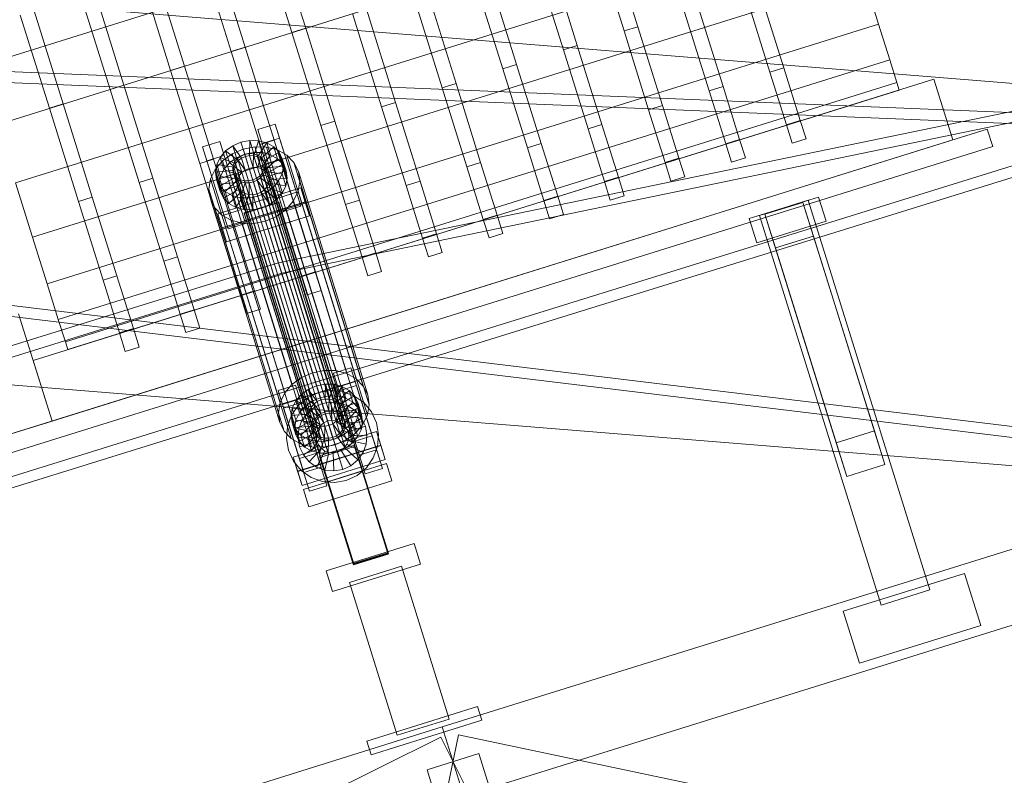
# Model space of a CAD drawing. Header units: millimetres. Extents: x -4738 to 65662, y -68080 to 6847.
# Tile 938 of 1056: x 23688 to 24231, y 3002 to 3418. Entities that reach past the tile are written whole.
import ezdxf

# ---------------------------------------------------------------- set-up
doc = ezdxf.new("R2010")
doc.units = ezdxf.units.MM
doc.layers.add('COTAS_P', color=1, linetype='Continuous', lineweight=0)
doc.layers.add('lateral_C02', color=7, linetype='Continuous', lineweight=0)
doc.dimstyles.new('R19_100', dxfattribs={"dimtxt": 250, "dimasz": 150, "dimexe": 150, "dimexo": 80, "dimgap": 100, "dimtad": 1, "dimtih": 1, "dimtoh": 1, "dimdsep": 46, "dimcen": 0.09, "dimadec": 0, "dimazin": 0, "dimtfac": 1, "dimtdec": 4, "dimtofl": 0, "dimtmove": 0, "dimatfit": 3, "dimfxl": 1, "dimtolj": 1, "dimtzin": 0, "dimarcsym": 0})

# ---------------------------------------------------------------- blocks, each defined once
blk = doc.blocks.new('DIM_R31_4')
at = {"layer": 'COTAS_P'}
for p, q in [((15248.37, 1279.09), (24311.82, 4109.09)), ((24311.82, 4109.09), (24155.23, 4107.34)), ((24311.82, 4109.09), (24182.05, 4021.43)), ((24580.07, 3250), (24311.82, 4109.09)), ((15248.37, 1279.09), (15378.14, 1366.76)), ((15248.37, 1279.09), (15404.97, 1280.85)), ((15516.62, 420), (15248.37, 1279.09))]:
    blk.add_line(p, q, dxfattribs=at)
blk.add_text('9495 P', height=250, rotation=17.3406, dxfattribs=at).set_placement((19750.29, 2789.55))

msp = doc.modelspace()

# ---------------------------------------------------------------- linework, layer by layer
at = {"layer": 'lateral_C02'}
for p, q in [((23665.993, 3392.691), (24124.177, 3535.755)), ((24134.206, 3503.638), (23676.022, 3360.573)), ((23686.05, 3328.456), (24144.234, 3471.521)), ((23838.295, 3411.242), (23822.281, 3462.529)), ((23845.932, 3413.627), (23829.918, 3464.913)), ((24021.355, 3412.114), (24005.342, 3463.401)), ((24012.978, 3465.786), (24028.992, 3414.499)), ((23804.886, 3400.81), (23788.872, 3452.097)), ((23812.522, 3403.195), (23796.509, 3454.481)), ((23987.946, 3401.683), (23971.932, 3452.969)), ((23979.569, 3455.354), (23995.583, 3404.067)), ((23695.395, 3298.528), (24153.579, 3441.592)), ((23771.477, 3390.378), (23755.463, 3441.665)), ((23779.113, 3392.763), (23763.099, 3444.05)), ((23954.537, 3391.251), (23938.523, 3442.538)), ((23946.159, 3444.922), (23962.173, 3393.635)), ((24153.579, 3441.592), (24161.604, 3415.892)), ((23589.024, 3435.427), (24588.525, 3354.659)), ((24095.81, 3435.362), (24109.386, 3391.884)), ((23738.068, 3379.947), (23722.054, 3431.233)), ((23745.704, 3382.331), (23729.69, 3433.618)), ((23921.128, 3380.819), (23905.114, 3432.106)), ((23912.75, 3434.49), (23928.764, 3383.203)), ((24088.174, 3432.978), (24101.75, 3389.499)), ((24524.933, 3427.641), (23830.921, 3284.307)), ((23851.323, 3218.571), (24524.933, 3427.641)), ((23879.341, 3424.058), (23895.355, 3372.772)), ((24062.401, 3424.931), (24075.977, 3381.452)), ((23704.658, 3369.515), (23688.644, 3420.802)), ((23712.295, 3371.899), (23696.281, 3423.186)), ((23832.7, 3278.577), (24526.711, 3421.91)), ((24526.711, 3421.91), (23853.102, 3212.841)), ((23887.718, 3370.387), (23871.705, 3421.674)), ((24054.765, 3422.546), (24068.341, 3379.067)), ((23703.42, 3272.827), (24161.604, 3415.892)), ((23845.932, 3413.627), (23838.295, 3411.242)), ((23845.932, 3413.627), (23861.946, 3362.34)), ((24021.355, 3412.114), (24028.992, 3414.499)), ((24028.992, 3414.499), (24042.568, 3371.02)), ((24161.604, 3415.892), (24167.761, 3396.172)), ((23854.309, 3359.955), (23838.295, 3411.242)), ((24021.355, 3412.114), (24034.931, 3368.636)), ((23812.522, 3403.195), (23804.886, 3400.81)), ((23812.522, 3403.195), (23828.536, 3351.908)), ((23987.946, 3401.683), (23995.583, 3404.067)), ((23995.583, 3404.067), (24009.159, 3360.588)), ((23820.9, 3349.524), (23804.886, 3400.81)), ((23987.946, 3401.683), (24001.522, 3358.204)), ((23583.132, 3393.716), (24584.262, 3352.915)), ((23709.577, 3253.107), (24167.761, 3396.172)), ((23779.113, 3392.763), (23771.477, 3390.378)), ((23779.113, 3392.763), (23795.127, 3341.476)), ((23954.537, 3391.251), (23962.173, 3393.635)), ((23962.173, 3393.635), (23975.749, 3350.156)), ((24101.75, 3389.499), (24109.386, 3391.884)), ((24109.386, 3391.884), (24118.457, 3362.832)), ((24167.761, 3396.172), (24171.632, 3383.775)), ((23582.888, 3387.721), (24584.017, 3346.92)), ((23787.491, 3339.092), (23771.477, 3390.378)), ((23954.537, 3391.251), (23968.113, 3347.772)), ((24101.75, 3389.499), (24110.821, 3360.448)), ((23695.678, 3230.521), (24192.043, 3385.508)), ((23713.448, 3240.71), (24171.632, 3383.775)), ((23745.704, 3382.331), (23738.068, 3379.947)), ((23745.704, 3382.331), (23761.718, 3331.044)), ((23921.128, 3380.819), (23928.764, 3383.203)), ((23921.128, 3380.819), (23934.704, 3337.34)), ((23928.764, 3383.203), (23942.34, 3339.725)), ((24068.341, 3379.067), (24075.977, 3381.452)), ((24075.977, 3381.452), (24085.048, 3352.4)), ((24171.632, 3383.775), (24172.952, 3379.547)), ((24202.475, 3352.098), (24192.043, 3385.508)), ((23714.769, 3236.482), (24172.952, 3379.547)), ((23754.082, 3328.66), (23738.068, 3379.947)), ((24068.341, 3379.067), (24077.412, 3350.016)), ((23712.295, 3371.899), (23704.658, 3369.515)), ((23712.295, 3371.899), (23728.309, 3320.613)), ((23887.718, 3370.387), (23895.355, 3372.772)), ((23887.718, 3370.387), (23901.294, 3326.908)), ((23895.355, 3372.772), (23908.931, 3329.293)), ((24034.931, 3368.636), (24042.568, 3371.02)), ((24042.568, 3371.02), (24051.639, 3341.968)), ((23720.672, 3318.228), (23704.658, 3369.515)), ((24034.931, 3368.636), (24044.003, 3339.584)), ((23819.594, 3357.751), (23829.139, 3360.731)), ((23829.139, 3360.731), (23831.519, 3353.062)), ((23840.89, 3323.209), (23829.139, 3360.731)), ((23854.309, 3359.955), (23861.946, 3362.34)), ((23854.309, 3359.955), (23867.885, 3316.477)), ((23861.946, 3362.34), (23875.522, 3318.861)), ((24001.522, 3358.204), (24009.159, 3360.588)), ((24009.159, 3360.588), (24018.23, 3331.537)), ((24110.821, 3360.448), (24118.457, 3362.832)), ((24110.821, 3360.448), (24114.006, 3350.246)), ((24118.457, 3362.832), (24121.643, 3352.63)), ((23496.108, 3131.54), (24221.566, 3358.059)), ((23821.974, 3350.082), (23819.594, 3357.751)), ((23819.594, 3357.751), (23831.344, 3320.228)), ((24001.522, 3358.204), (24010.593, 3329.152)), ((24224.547, 3348.514), (24221.566, 3358.059)), ((23499.089, 3121.995), (24224.547, 3348.514)), ((23706.109, 3197.112), (24202.475, 3352.098)), ((23789.048, 3348.213), (23798.594, 3351.194)), ((23791.428, 3340.544), (23789.048, 3348.213)), ((23789.048, 3348.213), (23800.799, 3310.691)), ((23798.594, 3351.194), (23800.974, 3343.525)), ((23810.344, 3313.671), (23798.594, 3351.194)), ((23801.798, 3345.976), (23805.707, 3348.826)), ((23805.707, 3348.826), (23810.243, 3350.798)), ((23810.542, 3342.046), (23805.707, 3348.826)), ((23805.707, 3348.826), (23807.747, 3342.252)), ((23810.243, 3350.798), (23815.095, 3351.757)), ((23812.691, 3342.98), (23810.243, 3350.798)), ((23810.243, 3350.798), (23812.283, 3344.224)), ((23811.396, 3347.036), (23817.883, 3348.319)), ((23814.989, 3343.435), (23815.095, 3351.757)), ((23815.095, 3351.757), (23819.934, 3351.639)), ((23815.095, 3351.757), (23817.136, 3345.184)), ((23817.281, 3343.379), (23819.934, 3351.639)), ((23817.883, 3348.319), (23824.352, 3348.161)), ((23817.883, 3348.319), (23856.138, 3225.064)), ((23819.411, 3342.817), (23824.43, 3350.452)), ((23819.934, 3351.639), (23824.43, 3350.452)), ((23819.934, 3351.639), (23821.974, 3345.066)), ((23820.9, 3349.524), (23828.536, 3351.908)), ((23820.9, 3349.524), (23834.476, 3306.045)), ((23821.232, 3341.786), (23828.275, 3348.276)), ((23831.519, 3353.062), (23821.974, 3350.082)), ((23833.724, 3312.559), (23821.974, 3350.082)), ((23824.352, 3348.161), (23830.362, 3346.573)), ((23824.352, 3348.161), (23862.607, 3224.906)), ((23824.43, 3350.452), (23828.275, 3348.276)), ((23824.43, 3350.452), (23826.47, 3343.878)), ((23828.275, 3348.276), (23831.209, 3345.259)), ((23828.275, 3348.276), (23830.315, 3341.702)), ((23828.536, 3351.908), (23842.112, 3308.429)), ((23831.519, 3353.062), (23843.27, 3315.54)), ((23968.113, 3347.772), (23975.749, 3350.156)), ((23975.749, 3350.156), (23984.82, 3321.105)), ((24077.412, 3350.016), (24085.048, 3352.4)), ((24077.412, 3350.016), (24080.597, 3339.814)), ((24085.048, 3352.4), (24088.234, 3342.199)), ((24114.006, 3350.246), (24121.643, 3352.63)), ((23800.974, 3343.525), (23791.428, 3340.544)), ((23798.781, 3342.443), (23801.798, 3345.976)), ((23800.107, 3340.59), (23805.333, 3344.4)), ((23800.974, 3343.525), (23812.724, 3306.002)), ((23808.691, 3340.697), (23801.798, 3345.976)), ((23801.798, 3345.976), (23803.838, 3339.403)), ((23805.333, 3344.4), (23811.396, 3347.036)), ((23805.333, 3344.4), (23843.588, 3221.145)), ((23812.283, 3344.224), (23807.747, 3342.252)), ((23808.35, 3341.792), (23810.202, 3343.142)), ((23810.202, 3343.142), (23812.351, 3344.076)), ((23810.202, 3343.142), (23854.578, 3200.167)), ((23812.691, 3342.98), (23810.542, 3342.046)), ((23811.396, 3347.036), (23849.651, 3223.781)), ((23817.136, 3345.184), (23812.283, 3344.224)), ((23812.283, 3344.224), (23814.731, 3336.407)), ((23812.351, 3344.076), (23814.649, 3344.531)), ((23812.351, 3344.076), (23856.726, 3201.101)), ((23814.989, 3343.435), (23812.691, 3342.98)), ((23814.731, 3336.407), (23812.691, 3342.98)), ((23814.649, 3344.531), (23816.941, 3344.475)), ((23814.649, 3344.531), (23859.025, 3201.555)), ((23817.281, 3343.379), (23814.989, 3343.435)), ((23817.03, 3336.861), (23814.989, 3343.435)), ((23816.941, 3344.475), (23819.071, 3343.912)), ((23816.941, 3344.475), (23861.317, 3201.499)), ((23817.136, 3345.184), (23817.03, 3336.861)), ((23821.974, 3345.066), (23817.136, 3345.184)), ((23819.411, 3342.817), (23817.281, 3343.379)), ((23819.322, 3336.805), (23817.281, 3343.379)), ((23819.071, 3343.912), (23820.892, 3342.881)), ((23819.071, 3343.912), (23863.446, 3200.937)), ((23821.974, 3345.066), (23819.322, 3336.805)), ((23821.232, 3341.786), (23819.411, 3342.817)), ((23821.451, 3336.243), (23819.411, 3342.817)), ((23820.892, 3342.881), (23822.282, 3341.453)), ((23820.892, 3342.881), (23865.268, 3199.906)), ((23826.47, 3343.878), (23821.451, 3336.243)), ((23826.47, 3343.878), (23821.974, 3345.066)), ((23822.622, 3340.357), (23831.209, 3345.259)), ((23830.315, 3341.702), (23826.47, 3343.878)), ((23830.362, 3346.573), (23835.503, 3343.664)), ((23830.362, 3346.573), (23868.617, 3223.319)), ((23831.209, 3345.259), (23833.03, 3341.608)), ((23831.209, 3345.259), (23833.249, 3338.686)), ((23835.503, 3343.664), (23839.424, 3339.632)), ((23835.503, 3343.664), (23873.757, 3220.41)), ((23968.113, 3347.772), (23977.184, 3318.72)), ((23787.491, 3339.092), (23795.127, 3341.476)), ((23787.491, 3339.092), (23801.067, 3295.613)), ((23803.179, 3303.022), (23791.428, 3340.544)), ((23795.127, 3341.476), (23808.703, 3297.997)), ((23796.073, 3335.867), (23800.107, 3340.59)), ((23796.172, 3334.319), (23796.862, 3338.467)), ((23796.862, 3338.467), (23798.781, 3342.443)), ((23806.352, 3337.14), (23796.862, 3338.467)), ((23796.862, 3338.467), (23798.902, 3331.893)), ((23807.261, 3339.023), (23798.781, 3342.443)), ((23798.781, 3342.443), (23800.821, 3335.869)), ((23800.107, 3340.59), (23838.361, 3217.336)), ((23803.838, 3339.403), (23800.821, 3335.869)), ((23807.747, 3342.252), (23803.838, 3339.403)), ((23803.838, 3339.403), (23810.731, 3334.123)), ((23805.686, 3336.27), (23806.012, 3338.235)), ((23806.012, 3338.235), (23806.921, 3340.119)), ((23806.012, 3338.235), (23850.388, 3195.26)), ((23807.261, 3339.023), (23806.352, 3337.14)), ((23806.921, 3340.119), (23808.35, 3341.792)), ((23806.921, 3340.119), (23851.297, 3197.143)), ((23808.691, 3340.697), (23807.261, 3339.023)), ((23809.302, 3332.449), (23807.261, 3339.023)), ((23807.747, 3342.252), (23812.583, 3335.473)), ((23808.35, 3341.792), (23852.726, 3198.817)), ((23810.542, 3342.046), (23808.691, 3340.697)), ((23810.731, 3334.123), (23808.691, 3340.697)), ((23812.583, 3335.473), (23810.542, 3342.046)), ((23822.622, 3340.357), (23821.232, 3341.786)), ((23823.273, 3335.212), (23821.232, 3341.786)), ((23822.282, 3341.453), (23823.145, 3339.723)), ((23822.282, 3341.453), (23866.657, 3198.477)), ((23823.485, 3338.627), (23822.622, 3340.357)), ((23824.662, 3333.783), (23822.622, 3340.357)), ((23823.422, 3337.811), (23823.096, 3335.846)), ((23823.145, 3339.723), (23823.422, 3337.811)), ((23867.52, 3196.748), (23823.145, 3339.723)), ((23830.315, 3341.702), (23823.273, 3335.212)), ((23823.422, 3337.811), (23867.798, 3194.835)), ((23833.03, 3341.608), (23823.485, 3338.627)), ((23823.485, 3338.627), (23825.525, 3332.054)), ((23823.763, 3336.715), (23823.485, 3338.627)), ((23823.763, 3336.715), (23833.616, 3337.571)), ((23833.249, 3338.686), (23824.662, 3333.783)), ((23833.249, 3338.686), (23830.315, 3341.702)), ((23833.616, 3337.571), (23832.926, 3333.423)), ((23835.071, 3335.034), (23833.03, 3341.608)), ((23833.03, 3341.608), (23833.616, 3337.571)), ((23835.071, 3335.034), (23833.249, 3338.686)), ((23833.616, 3337.571), (23835.657, 3330.997)), ((23839.424, 3339.632), (23841.86, 3334.751)), ((23839.424, 3339.632), (23877.679, 3216.377)), ((23934.704, 3337.34), (23942.34, 3339.725)), ((23934.704, 3337.34), (23943.775, 3308.288)), ((23942.34, 3339.725), (23951.411, 3310.673)), ((24044.003, 3339.584), (24051.639, 3341.968)), ((24044.003, 3339.584), (24047.188, 3329.382)), ((24051.639, 3341.968), (24054.824, 3331.767)), ((24080.597, 3339.814), (24088.234, 3342.199)), ((23793.508, 3330.552), (23796.073, 3335.867)), ((23796.073, 3335.867), (23834.328, 3212.613)), ((23806.026, 3335.175), (23796.172, 3334.319)), ((23796.172, 3334.319), (23798.212, 3327.746)), ((23796.758, 3330.282), (23796.172, 3334.319)), ((23806.303, 3333.262), (23796.758, 3330.282)), ((23798.902, 3331.893), (23798.212, 3327.746)), ((23800.821, 3335.869), (23798.902, 3331.893)), ((23798.902, 3331.893), (23808.393, 3330.566)), ((23800.821, 3335.869), (23809.302, 3332.449)), ((23805.963, 3334.358), (23805.686, 3336.27)), ((23805.686, 3336.27), (23850.061, 3193.295)), ((23806.826, 3332.629), (23805.963, 3334.358)), ((23805.963, 3334.358), (23850.339, 3191.383)), ((23806.352, 3337.14), (23806.026, 3335.175)), ((23808.066, 3328.601), (23806.026, 3335.175)), ((23806.026, 3335.175), (23806.303, 3333.262)), ((23808.343, 3326.689), (23806.303, 3333.262)), ((23806.303, 3333.262), (23807.166, 3331.533)), ((23808.393, 3330.566), (23806.352, 3337.14)), ((23808.216, 3331.2), (23806.826, 3332.629)), ((23806.826, 3332.629), (23851.202, 3189.653)), ((23808.393, 3330.566), (23809.302, 3332.449)), ((23809.302, 3332.449), (23810.731, 3334.123)), ((23810.731, 3334.123), (23812.583, 3335.473)), ((23812.583, 3335.473), (23814.731, 3336.407)), ((23814.731, 3336.407), (23817.03, 3336.861)), ((23817.03, 3336.861), (23819.322, 3336.805)), ((23820.758, 3332.289), (23818.906, 3330.939)), ((23819.322, 3336.805), (23821.451, 3336.243)), ((23822.187, 3333.963), (23820.758, 3332.289)), ((23820.758, 3332.289), (23865.133, 3189.314)), ((23821.098, 3331.193), (23822.527, 3332.867)), ((23821.451, 3336.243), (23823.273, 3335.212)), ((23823.096, 3335.846), (23822.187, 3333.963)), ((23822.187, 3333.963), (23866.562, 3190.987)), ((23822.527, 3332.867), (23823.436, 3334.75)), ((23822.527, 3332.867), (23831.007, 3329.447)), ((23824.567, 3326.293), (23822.527, 3332.867)), ((23823.096, 3335.846), (23867.471, 3192.871)), ((23823.273, 3335.212), (23824.662, 3333.783)), ((23823.436, 3334.75), (23823.763, 3336.715)), ((23823.436, 3334.75), (23832.926, 3333.423)), ((23825.476, 3328.177), (23823.436, 3334.75)), ((23825.803, 3330.142), (23823.763, 3336.715)), ((23824.662, 3333.783), (23825.525, 3332.054)), ((23825.525, 3332.054), (23835.071, 3335.034)), ((23825.525, 3332.054), (23825.803, 3330.142)), ((23832.926, 3333.423), (23831.007, 3329.447)), ((23832.926, 3333.423), (23834.967, 3326.849)), ((23835.657, 3330.997), (23835.071, 3335.034)), ((23841.86, 3334.751), (23842.643, 3329.354)), ((23880.115, 3211.496), (23841.86, 3334.751)), ((23686.05, 3328.456), (23695.395, 3298.528)), ((23754.082, 3328.66), (23761.718, 3331.044)), ((23754.082, 3328.66), (23767.657, 3285.181)), ((23761.718, 3331.044), (23775.294, 3287.566)), ((23792.586, 3325.007), (23793.508, 3330.552)), ((23793.508, 3330.552), (23831.763, 3207.297)), ((23796.758, 3330.282), (23798.798, 3323.708)), ((23798.579, 3326.631), (23796.758, 3330.282)), ((23798.212, 3327.746), (23808.066, 3328.601)), ((23798.212, 3327.746), (23798.798, 3323.708)), ((23807.166, 3331.533), (23798.579, 3326.631)), ((23798.579, 3326.631), (23800.62, 3320.057)), ((23801.513, 3323.614), (23798.579, 3326.631)), ((23798.798, 3323.708), (23808.343, 3326.689)), ((23808.556, 3330.104), (23801.513, 3323.614)), ((23810.377, 3329.073), (23805.359, 3321.438)), ((23809.206, 3324.959), (23807.166, 3331.533)), ((23807.166, 3331.533), (23808.556, 3330.104)), ((23808.066, 3328.601), (23808.393, 3330.566)), ((23808.343, 3326.689), (23808.066, 3328.601)), ((23810.037, 3330.169), (23808.216, 3331.2)), ((23808.216, 3331.2), (23852.591, 3188.224)), ((23809.206, 3324.959), (23808.343, 3326.689)), ((23810.596, 3323.531), (23808.556, 3330.104)), ((23808.556, 3330.104), (23810.377, 3329.073)), ((23812.507, 3328.511), (23809.854, 3320.251)), ((23812.167, 3329.606), (23810.037, 3330.169)), ((23810.037, 3330.169), (23854.413, 3187.194)), ((23812.418, 3322.5), (23810.377, 3329.073)), ((23810.377, 3329.073), (23812.507, 3328.511)), ((23814.459, 3329.551), (23812.167, 3329.606)), ((23812.167, 3329.606), (23856.542, 3186.631)), ((23814.547, 3321.937), (23812.507, 3328.511)), ((23812.507, 3328.511), (23814.799, 3328.455)), ((23816.757, 3330.005), (23814.459, 3329.551)), ((23814.459, 3329.551), (23858.834, 3186.575)), ((23814.799, 3328.455), (23814.693, 3320.133)), ((23814.799, 3328.455), (23817.097, 3328.909)), ((23816.839, 3321.881), (23814.799, 3328.455)), ((23818.906, 3330.939), (23816.757, 3330.005)), ((23816.757, 3330.005), (23861.133, 3187.03)), ((23817.097, 3328.909), (23819.246, 3329.843)), ((23817.097, 3328.909), (23819.545, 3321.092)), ((23819.138, 3322.336), (23817.097, 3328.909)), ((23818.906, 3330.939), (23863.281, 3187.964)), ((23819.246, 3329.843), (23821.098, 3331.193)), ((23819.246, 3329.843), (23824.081, 3323.064)), ((23821.286, 3323.27), (23819.246, 3329.843)), ((23821.098, 3331.193), (23827.99, 3325.914)), ((23823.138, 3324.62), (23821.098, 3331.193)), ((23825.476, 3328.177), (23824.567, 3326.293)), ((23825.803, 3330.142), (23825.476, 3328.177)), ((23834.967, 3326.849), (23825.476, 3328.177)), ((23835.657, 3330.997), (23825.803, 3330.142)), ((23831.007, 3329.447), (23827.99, 3325.914)), ((23831.007, 3329.447), (23833.048, 3322.873)), ((23833.048, 3322.873), (23834.967, 3326.849)), ((23834.967, 3326.849), (23835.657, 3330.997)), ((23842.643, 3329.354), (23841.721, 3323.809)), ((23842.643, 3329.354), (23880.898, 3206.099)), ((23901.294, 3326.908), (23908.931, 3329.293)), ((23901.294, 3326.908), (23910.366, 3297.857)), ((23908.931, 3329.293), (23918.002, 3300.241)), ((24010.593, 3329.152), (24018.23, 3331.537)), ((24010.593, 3329.152), (24013.779, 3318.951)), ((24018.23, 3331.537), (24021.415, 3321.335)), ((24047.188, 3329.382), (24054.824, 3331.767)), ((23793.369, 3319.61), (23792.586, 3325.007)), ((23792.586, 3325.007), (23830.84, 3201.752)), ((23797.445, 3311.36), (23843.264, 3325.666)), ((23798.798, 3323.708), (23800.62, 3320.057)), ((23800.62, 3320.057), (23809.206, 3324.959)), ((23801.513, 3323.614), (23803.553, 3317.041)), ((23805.359, 3321.438), (23801.513, 3323.614)), ((23803.553, 3317.041), (23810.596, 3323.531)), ((23805.359, 3321.438), (23807.399, 3314.865)), ((23809.854, 3320.251), (23805.359, 3321.438)), ((23807.399, 3314.865), (23812.418, 3322.5)), ((23810.596, 3323.531), (23809.206, 3324.959)), ((23812.418, 3322.5), (23810.596, 3323.531)), ((23811.894, 3313.677), (23814.547, 3321.937)), ((23814.547, 3321.937), (23812.418, 3322.5)), ((23816.839, 3321.881), (23814.547, 3321.937)), ((23819.545, 3321.092), (23814.693, 3320.133)), ((23816.733, 3313.559), (23816.839, 3321.881)), ((23819.138, 3322.336), (23816.839, 3321.881)), ((23821.286, 3323.27), (23819.138, 3322.336)), ((23821.586, 3314.519), (23819.138, 3322.336)), ((23824.081, 3323.064), (23819.545, 3321.092)), ((23819.545, 3321.092), (23821.586, 3314.519)), ((23823.138, 3324.62), (23821.286, 3323.27)), ((23826.121, 3316.491), (23821.286, 3323.27)), ((23824.567, 3326.293), (23823.138, 3324.62)), ((23830.031, 3319.34), (23823.138, 3324.62)), ((23827.99, 3325.914), (23824.081, 3323.064)), ((23824.081, 3323.064), (23826.121, 3316.491)), ((23833.048, 3322.873), (23824.567, 3326.293)), ((23827.99, 3325.914), (23830.031, 3319.34)), ((23830.031, 3319.34), (23833.048, 3322.873)), ((23840.89, 3323.209), (23831.344, 3320.228)), ((23841.721, 3323.809), (23839.155, 3318.493)), ((23843.27, 3315.54), (23840.89, 3323.209)), ((23841.721, 3323.809), (23879.975, 3200.554)), ((23843.264, 3325.666), (23845.644, 3317.997)), ((23845.712, 3317.849), (23843.264, 3325.666)), ((23977.184, 3318.72), (23984.82, 3321.105)), ((23984.82, 3321.105), (23988.006, 3310.903)), ((24013.779, 3318.951), (24021.415, 3321.335)), ((23720.672, 3318.228), (23728.309, 3320.613)), ((23720.672, 3318.228), (23734.248, 3274.749)), ((23728.309, 3320.613), (23741.885, 3277.134)), ((23795.804, 3314.729), (23793.369, 3319.61)), ((23793.369, 3319.61), (23831.624, 3196.355)), ((23845.644, 3317.997), (23799.826, 3303.691)), ((23845.712, 3317.849), (23799.893, 3303.543)), ((23800.62, 3320.057), (23803.553, 3317.041)), ((23803.553, 3317.041), (23807.399, 3314.865)), ((23809.854, 3320.251), (23811.894, 3313.677)), ((23814.693, 3320.133), (23809.854, 3320.251)), ((23811.961, 3311.82), (23831.052, 3317.781)), ((23831.128, 3317.538), (23812.037, 3311.576)), ((23814.693, 3320.133), (23816.733, 3313.559)), ((23821.586, 3314.519), (23826.121, 3316.491)), ((23826.121, 3316.491), (23830.031, 3319.34)), ((23831.052, 3317.781), (23831.128, 3317.538)), ((23891.445, 3124.376), (23831.052, 3317.781)), ((23831.128, 3317.538), (23891.521, 3124.133)), ((23831.344, 3320.228), (23833.724, 3312.559)), ((23833.724, 3312.559), (23843.27, 3315.54)), ((23839.155, 3318.493), (23835.122, 3313.77)), ((23839.155, 3318.493), (23877.41, 3195.239)), ((23845.644, 3317.997), (23848.092, 3310.18)), ((23848.092, 3310.18), (23845.712, 3317.849)), ((23867.885, 3316.477), (23875.522, 3318.861)), ((23867.885, 3316.477), (23876.956, 3287.425)), ((23875.522, 3318.861), (23884.593, 3289.809)), ((23977.184, 3318.72), (23980.369, 3308.519)), ((24090.314, 3308.696), (24128.496, 3320.618)), ((24096.041, 3310.484), (24122.768, 3318.83)), ((24098.986, 3311.118), (24119.986, 3317.675)), ((24119.986, 3317.675), (24125.784, 3299.105)), ((24159.329, 3191.675), (24119.986, 3317.675)), ((24189.83, 3104.056), (24122.768, 3318.83)), ((24132.668, 3307.254), (24128.496, 3320.618)), ((23799.726, 3310.696), (23795.804, 3314.729)), ((23795.804, 3314.729), (23834.059, 3191.474)), ((23799.826, 3303.691), (23797.445, 3311.36)), ((23797.445, 3311.36), (23799.893, 3303.543)), ((23804.867, 3307.787), (23799.726, 3310.696)), ((23799.726, 3310.696), (23837.981, 3187.442)), ((23810.344, 3313.671), (23800.799, 3310.691)), ((23800.799, 3310.691), (23803.179, 3303.022)), ((23802.274, 3295.874), (23848.092, 3310.18)), ((23807.399, 3314.865), (23811.894, 3313.677)), ((23812.724, 3306.002), (23810.344, 3313.671)), ((23811.894, 3313.677), (23816.733, 3313.559)), ((23812.037, 3311.576), (23811.961, 3311.82)), ((23872.354, 3118.415), (23811.961, 3311.82)), ((23872.43, 3118.171), (23812.037, 3311.576)), ((23816.733, 3313.559), (23821.586, 3314.519)), ((23835.122, 3313.77), (23829.896, 3309.961)), ((23835.122, 3313.77), (23873.377, 3190.515)), ((23943.775, 3308.288), (23951.411, 3310.673)), ((23951.411, 3310.673), (23954.597, 3300.471)), ((23980.369, 3308.519), (23988.006, 3310.903)), ((24096.041, 3310.484), (24163.103, 3095.71)), ((24104.784, 3292.548), (24098.986, 3311.118)), ((24098.986, 3311.118), (24138.329, 3185.117)), ((23803.179, 3303.022), (23812.724, 3306.002)), ((23810.877, 3306.199), (23804.867, 3307.787)), ((23804.867, 3307.787), (23843.122, 3184.532)), ((23817.345, 3306.042), (23810.877, 3306.199)), ((23810.877, 3306.199), (23849.131, 3182.945)), ((23823.832, 3307.325), (23817.345, 3306.042)), ((23817.345, 3306.042), (23855.6, 3182.787)), ((23829.896, 3309.961), (23823.832, 3307.325)), ((23823.832, 3307.325), (23862.087, 3184.07)), ((23829.896, 3309.961), (23868.15, 3186.706)), ((23834.476, 3306.045), (23842.112, 3308.429)), ((23834.476, 3306.045), (23843.547, 3276.993)), ((23842.112, 3308.429), (23851.184, 3279.377)), ((23943.775, 3308.288), (23946.96, 3298.087)), ((24090.314, 3308.696), (24094.486, 3295.332)), ((24094.486, 3295.332), (24132.668, 3307.254)), ((23802.274, 3295.874), (23799.826, 3303.691)), ((23799.893, 3303.543), (23802.274, 3295.874)), ((23910.366, 3297.857), (23918.002, 3300.241)), ((23918.002, 3300.241), (23921.187, 3290.04)), ((23946.96, 3298.087), (23954.597, 3300.471)), ((23695.395, 3298.528), (23703.42, 3272.827)), ((23801.067, 3295.613), (23808.703, 3297.997)), ((23801.067, 3295.613), (23810.138, 3266.561)), ((23808.703, 3297.997), (23817.774, 3268.946)), ((23910.366, 3297.857), (23913.551, 3287.655)), ((24125.784, 3299.105), (24104.784, 3292.548)), ((24165.127, 3173.104), (24125.784, 3299.105)), ((23876.956, 3287.425), (23884.593, 3289.809)), ((23884.593, 3289.809), (23887.778, 3279.608)), ((23913.551, 3287.655), (23921.187, 3290.04)), ((24144.127, 3166.547), (24104.784, 3292.548)), ((23830.921, 3284.307), (23401.145, 3150.917)), ((23767.657, 3285.181), (23775.294, 3287.566)), ((23767.657, 3285.181), (23776.729, 3256.129)), ((23775.294, 3287.566), (23784.365, 3258.514)), ((23851.323, 3218.571), (23830.921, 3284.307)), ((23830.921, 3284.307), (23832.7, 3278.577)), ((23876.956, 3287.425), (23880.142, 3277.223)), ((23402.923, 3145.186), (23832.7, 3278.577)), ((23832.7, 3278.577), (23853.102, 3212.841)), ((23843.547, 3276.993), (23851.184, 3279.377)), ((23851.184, 3279.377), (23854.369, 3269.176)), ((23880.142, 3277.223), (23887.778, 3279.608)), ((23573.713, 3274.182), (24568.404, 3153.704)), ((23703.42, 3272.827), (23709.577, 3253.107)), ((23734.248, 3274.749), (23741.885, 3277.134)), ((23734.248, 3274.749), (23743.319, 3245.698)), ((23741.885, 3277.134), (23750.956, 3248.082)), ((23843.547, 3276.993), (23846.733, 3266.792)), ((23572.992, 3268.225), (24567.683, 3147.747)), ((23810.138, 3266.561), (23817.774, 3268.946)), ((23817.774, 3268.946), (23820.96, 3258.744)), ((23846.733, 3266.792), (23854.369, 3269.176)), ((23810.138, 3266.561), (23813.323, 3256.36)), ((23706.109, 3197.112), (23687.63, 3256.294)), ((23776.729, 3256.129), (23784.365, 3258.514)), ((23776.729, 3256.129), (23779.914, 3245.928)), ((23784.365, 3258.514), (23787.55, 3248.312)), ((23813.323, 3256.36), (23820.96, 3258.744)), ((23709.577, 3253.107), (23713.448, 3240.71)), ((23743.319, 3245.698), (23750.956, 3248.082)), ((23743.319, 3245.698), (23746.505, 3235.496)), ((23750.956, 3248.082), (23754.141, 3237.881)), ((23779.914, 3245.928), (23787.55, 3248.312)), ((23713.448, 3240.71), (23714.769, 3236.482)), ((23746.505, 3235.496), (23754.141, 3237.881)), ((23695.678, 3230.521), (23706.109, 3197.112)), ((23572.11, 3226.109), (24571.61, 3145.341)), ((23849.651, 3223.781), (23843.588, 3221.145)), ((23856.138, 3225.064), (23849.651, 3223.781)), ((23862.607, 3224.906), (23856.138, 3225.064)), ((23861.249, 3223.54), (23870.794, 3226.521)), ((23863.629, 3215.871), (23861.249, 3223.54)), ((23861.249, 3223.54), (23872.999, 3186.018)), ((23868.617, 3223.319), (23862.607, 3224.906)), ((23873.757, 3220.41), (23868.617, 3223.319)), ((23870.794, 3226.521), (23873.175, 3218.852)), ((23882.545, 3188.998), (23870.794, 3226.521)), ((23421.547, 3085.181), (23851.323, 3218.571)), ((23843.588, 3221.145), (23838.361, 3217.336)), ((23873.175, 3218.852), (23863.629, 3215.871)), ((23873.175, 3218.852), (23884.925, 3181.329)), ((23877.679, 3216.377), (23873.757, 3220.41)), ((23853.102, 3212.841), (23423.326, 3079.451)), ((23830.703, 3214.003), (23840.249, 3216.983)), ((23833.083, 3206.333), (23830.703, 3214.003)), ((23830.703, 3214.003), (23842.454, 3176.48)), ((23834.328, 3212.613), (23831.763, 3207.297)), ((23838.361, 3217.336), (23834.328, 3212.613)), ((23840.249, 3216.983), (23842.629, 3209.314)), ((23851.999, 3179.461), (23840.249, 3216.983)), ((23843.453, 3211.766), (23847.362, 3214.615)), ((23847.085, 3210.055), (23853.102, 3212.841)), ((23847.362, 3214.615), (23851.898, 3216.587)), ((23852.198, 3207.836), (23847.362, 3214.615)), ((23847.362, 3214.615), (23849.403, 3208.042)), ((23851.898, 3216.587), (23856.75, 3217.547)), ((23854.346, 3208.77), (23851.898, 3216.587)), ((23851.898, 3216.587), (23853.938, 3210.013)), ((23853.102, 3212.841), (23859.635, 3213.974)), ((23856.645, 3209.224), (23856.75, 3217.547)), ((23856.75, 3217.547), (23861.589, 3217.429)), ((23856.75, 3217.547), (23858.791, 3210.973)), ((23858.937, 3209.169), (23861.589, 3217.429)), ((23859.635, 3213.974), (23866.239, 3213.378)), ((23861.066, 3208.606), (23866.085, 3216.241)), ((23861.589, 3217.429), (23866.085, 3216.241)), ((23861.589, 3217.429), (23863.63, 3210.855)), ((23862.888, 3207.575), (23869.93, 3214.065)), ((23875.38, 3178.349), (23863.629, 3215.871)), ((23864.317, 3213.829), (23873.863, 3216.809)), ((23864.317, 3213.829), (23878.624, 3168.01)), ((23866.085, 3216.241), (23869.93, 3214.065)), ((23866.085, 3216.241), (23868.125, 3209.668)), ((23866.239, 3213.378), (23872.464, 3211.093)), ((23869.93, 3214.065), (23872.864, 3211.049)), ((23869.93, 3214.065), (23871.97, 3207.491)), ((23888.169, 3170.991), (23873.863, 3216.809)), ((23880.115, 3211.496), (23877.679, 3216.377)), ((23831.763, 3207.297), (23830.84, 3201.752)), ((23842.629, 3209.314), (23833.083, 3206.333)), ((23833.772, 3204.291), (23843.317, 3207.271)), ((23838.517, 3204.256), (23840.436, 3208.232)), ((23840.436, 3208.232), (23843.453, 3211.766)), ((23848.917, 3204.812), (23840.436, 3208.232)), ((23840.436, 3208.232), (23842.476, 3201.659)), ((23841.994, 3205.807), (23847.085, 3210.055)), ((23842.629, 3209.314), (23854.38, 3171.792)), ((23857.624, 3161.453), (23843.317, 3207.271)), ((23850.346, 3206.486), (23843.453, 3211.766)), ((23843.453, 3211.766), (23845.493, 3205.192)), ((23849.403, 3208.042), (23845.493, 3205.192)), ((23853.938, 3210.013), (23849.403, 3208.042)), ((23849.403, 3208.042), (23854.238, 3201.262)), ((23852.198, 3207.836), (23850.346, 3206.486)), ((23854.346, 3208.77), (23852.198, 3207.836)), ((23854.238, 3201.262), (23852.198, 3207.836)), ((23858.791, 3210.973), (23853.938, 3210.013)), ((23853.938, 3210.013), (23856.386, 3202.196)), ((23856.645, 3209.224), (23854.346, 3208.77)), ((23856.386, 3202.196), (23854.346, 3208.77)), ((23855.01, 3206.732), (23859.897, 3207.58)), ((23858.937, 3209.169), (23856.645, 3209.224)), ((23858.685, 3202.651), (23856.645, 3209.224)), ((23858.791, 3210.973), (23858.685, 3202.651)), ((23863.63, 3210.855), (23858.791, 3210.973)), ((23861.066, 3208.606), (23858.937, 3209.169)), ((23860.977, 3202.595), (23858.937, 3209.169)), ((23860.305, 3197.588), (23859.897, 3207.58)), ((23859.897, 3207.58), (23864.836, 3207.134)), ((23863.63, 3210.855), (23860.977, 3202.595)), ((23862.888, 3207.575), (23861.066, 3208.606)), ((23863.106, 3202.032), (23861.066, 3208.606)), ((23862.645, 3197.377), (23864.836, 3207.134)), ((23864.277, 3206.146), (23862.888, 3207.575)), ((23864.928, 3201.002), (23862.888, 3207.575)), ((23868.125, 3209.668), (23863.106, 3202.032)), ((23868.125, 3209.668), (23863.63, 3210.855)), ((23864.277, 3206.146), (23872.864, 3211.049)), ((23864.836, 3207.134), (23869.493, 3205.424)), ((23871.97, 3207.491), (23864.928, 3201.002)), ((23874.686, 3207.397), (23865.14, 3204.417)), ((23871.97, 3207.491), (23868.125, 3209.668)), ((23874.904, 3204.475), (23871.97, 3207.491)), ((23872.464, 3211.093), (23877.885, 3207.274)), ((23872.864, 3211.049), (23874.686, 3207.397)), ((23872.864, 3211.049), (23874.904, 3204.475)), ((23876.726, 3200.824), (23874.686, 3207.397)), ((23874.686, 3207.397), (23875.271, 3203.36)), ((23877.885, 3207.274), (23882.133, 3202.183)), ((23880.898, 3206.099), (23880.115, 3211.496)), ((23830.84, 3201.752), (23831.624, 3196.355)), ((23844.834, 3168.811), (23833.083, 3206.333)), ((23833.772, 3204.291), (23848.078, 3158.473)), ((23837.827, 3200.109), (23838.517, 3204.256)), ((23838.175, 3200.386), (23841.994, 3205.807)), ((23848.008, 3202.929), (23838.517, 3204.256)), ((23838.517, 3204.256), (23840.557, 3197.683)), ((23842.476, 3201.659), (23840.557, 3197.683)), ((23845.493, 3205.192), (23842.476, 3201.659)), ((23842.476, 3201.659), (23850.957, 3198.239)), ((23845.493, 3205.192), (23852.386, 3199.912)), ((23846.7, 3201.471), (23850.508, 3204.648)), ((23848.008, 3202.929), (23847.681, 3200.964)), ((23848.917, 3204.812), (23848.008, 3202.929)), ((23850.048, 3196.355), (23848.008, 3202.929)), ((23850.346, 3206.486), (23848.917, 3204.812)), ((23850.957, 3198.239), (23848.917, 3204.812)), ((23852.386, 3199.912), (23850.346, 3206.486)), ((23850.508, 3204.648), (23855.01, 3206.732)), ((23855.858, 3196.199), (23850.508, 3204.648)), ((23854.238, 3201.262), (23856.386, 3202.196)), ((23857.99, 3197.186), (23855.01, 3206.732)), ((23856.386, 3202.196), (23858.685, 3202.651)), ((23858.685, 3202.651), (23860.977, 3202.595)), ((23860.977, 3202.595), (23863.106, 3202.032)), ((23863.106, 3202.032), (23864.928, 3201.002)), ((23865.14, 3204.417), (23864.277, 3206.146)), ((23866.317, 3199.573), (23864.277, 3206.146)), ((23864.85, 3196.567), (23869.493, 3205.424)), ((23865.091, 3200.54), (23865.418, 3202.505)), ((23865.14, 3204.417), (23867.18, 3197.843)), ((23865.418, 3202.505), (23865.14, 3204.417)), ((23865.418, 3202.505), (23875.271, 3203.36)), ((23867.458, 3195.931), (23865.418, 3202.505)), ((23874.904, 3204.475), (23866.317, 3199.573)), ((23866.771, 3195.214), (23873.548, 3202.568)), ((23869.493, 3205.424), (23873.548, 3202.568)), ((23873.548, 3202.568), (23876.725, 3198.759)), ((23875.271, 3203.36), (23874.581, 3199.212)), ((23876.726, 3200.824), (23874.904, 3204.475)), ((23875.271, 3203.36), (23877.312, 3196.787)), ((23879.975, 3200.554), (23880.898, 3206.099)), ((23882.133, 3202.183), (23884.918, 3196.166)), ((23515.199, 3137.501), (23706.109, 3197.112)), ((23831.624, 3196.355), (23834.059, 3191.474)), ((23835.89, 3194.162), (23838.175, 3200.386)), ((23847.681, 3200.964), (23837.827, 3200.109)), ((23837.827, 3200.109), (23839.867, 3193.535)), ((23838.413, 3196.071), (23837.827, 3200.109)), ((23847.958, 3199.052), (23838.413, 3196.071)), ((23840.557, 3197.683), (23839.867, 3193.535)), ((23848.821, 3197.322), (23840.235, 3192.42)), ((23840.557, 3197.683), (23850.048, 3196.355)), ((23842.134, 3192.759), (23843.844, 3197.415)), ((23843.844, 3197.415), (23846.7, 3201.471)), ((23852.701, 3192.773), (23843.844, 3197.415)), ((23854.054, 3194.694), (23846.7, 3201.471)), ((23849.721, 3194.391), (23847.681, 3200.964)), ((23847.681, 3200.964), (23847.958, 3199.052)), ((23849.999, 3192.478), (23847.958, 3199.052)), ((23847.958, 3199.052), (23848.821, 3197.322)), ((23850.861, 3190.749), (23848.821, 3197.322)), ((23848.821, 3197.322), (23850.211, 3195.894)), ((23849.721, 3194.391), (23850.048, 3196.355)), ((23850.048, 3196.355), (23850.957, 3198.239)), ((23851.297, 3197.143), (23850.388, 3195.26)), ((23850.957, 3198.239), (23852.386, 3199.912)), ((23852.726, 3198.817), (23851.297, 3197.143)), ((23852.386, 3199.912), (23854.238, 3201.262)), ((23854.578, 3200.167), (23852.726, 3198.817)), ((23854.054, 3194.694), (23855.858, 3196.199)), ((23856.726, 3201.101), (23854.578, 3200.167)), ((23855.858, 3196.199), (23857.99, 3197.186)), ((23859.025, 3201.555), (23856.726, 3201.101)), ((23857.99, 3197.186), (23860.305, 3197.588)), ((23861.317, 3201.499), (23859.025, 3201.555)), ((23860.305, 3197.588), (23862.645, 3197.377)), ((23860.901, 3195.633), (23862.753, 3196.983)), ((23863.446, 3200.937), (23861.317, 3201.499)), ((23862.645, 3197.377), (23864.85, 3196.567)), ((23862.753, 3196.983), (23864.182, 3198.656)), ((23862.753, 3196.983), (23869.646, 3191.703)), ((23864.793, 3190.409), (23862.753, 3196.983)), ((23865.268, 3199.906), (23863.446, 3200.937)), ((23864.182, 3198.656), (23865.091, 3200.54)), ((23864.182, 3198.656), (23872.663, 3195.236)), ((23866.222, 3192.083), (23864.182, 3198.656)), ((23864.85, 3196.567), (23866.771, 3195.214)), ((23864.928, 3201.002), (23866.317, 3199.573)), ((23865.091, 3200.54), (23874.581, 3199.212)), ((23867.131, 3193.966), (23865.091, 3200.54)), ((23866.657, 3198.477), (23865.268, 3199.906)), ((23866.317, 3199.573), (23867.18, 3197.843)), ((23867.52, 3196.748), (23866.657, 3198.477)), ((23867.18, 3197.843), (23876.726, 3200.824)), ((23867.18, 3197.843), (23867.458, 3195.931)), ((23877.312, 3196.787), (23867.458, 3195.931)), ((23867.798, 3194.835), (23867.52, 3196.748)), ((23868.277, 3193.41), (23876.725, 3198.759)), ((23874.581, 3199.212), (23872.663, 3195.236)), ((23874.581, 3199.212), (23876.622, 3192.639)), ((23876.622, 3192.639), (23877.312, 3196.787)), ((23876.725, 3198.759), (23878.809, 3194.258)), ((23877.312, 3196.787), (23876.726, 3200.824)), ((23877.41, 3195.239), (23879.975, 3200.554)), ((23884.918, 3196.166), (23886.051, 3189.633)), ((23834.059, 3191.474), (23837.981, 3187.442)), ((23835.294, 3187.558), (23835.89, 3194.162)), ((23838.413, 3196.071), (23840.453, 3189.498)), ((23840.235, 3192.42), (23838.413, 3196.071)), ((23839.1, 3177.149), (23884.919, 3191.456)), ((23839.867, 3193.535), (23849.721, 3194.391)), ((23839.867, 3193.535), (23840.453, 3189.498)), ((23840.235, 3192.42), (23842.275, 3185.847)), ((23843.168, 3189.404), (23840.235, 3192.42)), ((23840.453, 3189.498), (23849.999, 3192.478)), ((23841.688, 3187.819), (23842.134, 3192.759)), ((23851.891, 3190.568), (23842.134, 3192.759)), ((23842.275, 3185.847), (23850.861, 3190.749)), ((23850.211, 3195.894), (23843.168, 3189.404)), ((23852.032, 3194.863), (23847.014, 3187.228)), ((23849.999, 3192.478), (23849.721, 3194.391)), ((23850.861, 3190.749), (23849.999, 3192.478)), ((23850.388, 3195.26), (23850.061, 3193.295)), ((23850.061, 3193.295), (23850.339, 3191.383)), ((23852.251, 3189.32), (23850.211, 3195.894)), ((23850.211, 3195.894), (23852.032, 3194.863)), ((23850.339, 3191.383), (23851.202, 3189.653)), ((23852.251, 3189.32), (23850.861, 3190.749)), ((23854.162, 3194.3), (23851.509, 3186.04)), ((23851.891, 3190.568), (23852.701, 3192.773)), ((23854.073, 3188.289), (23852.032, 3194.863)), ((23852.032, 3194.863), (23854.162, 3194.3)), ((23852.701, 3192.773), (23854.054, 3194.694)), ((23856.202, 3187.727), (23854.162, 3194.3)), ((23854.162, 3194.3), (23856.454, 3194.244)), ((23856.454, 3194.244), (23856.348, 3185.922)), ((23856.454, 3194.244), (23858.752, 3194.699)), ((23858.494, 3187.671), (23856.454, 3194.244)), ((23858.752, 3194.699), (23860.901, 3195.633)), ((23858.752, 3194.699), (23861.2, 3186.882)), ((23860.793, 3188.125), (23858.752, 3194.699)), ((23860.901, 3195.633), (23865.736, 3188.854)), ((23862.941, 3189.059), (23860.901, 3195.633)), ((23866.222, 3192.083), (23864.793, 3190.409)), ((23865.133, 3189.314), (23866.562, 3190.987)), ((23869.646, 3191.703), (23865.736, 3188.854)), ((23867.131, 3193.966), (23866.222, 3192.083)), ((23874.703, 3188.663), (23866.222, 3192.083)), ((23866.562, 3190.987), (23867.471, 3192.871)), ((23866.771, 3195.214), (23868.277, 3193.41)), ((23867.458, 3195.931), (23867.131, 3193.966)), ((23876.622, 3192.639), (23867.131, 3193.966)), ((23867.471, 3192.871), (23867.798, 3194.835)), ((23868.277, 3193.41), (23869.264, 3191.278)), ((23878.809, 3194.258), (23869.264, 3191.278)), ((23869.264, 3191.278), (23869.665, 3188.963)), ((23872.663, 3195.236), (23869.646, 3191.703)), ((23869.646, 3191.703), (23871.686, 3185.13)), ((23872.663, 3195.236), (23874.703, 3188.663)), ((23873.377, 3190.515), (23877.41, 3195.239)), ((23874.703, 3188.663), (23876.622, 3192.639)), ((23878.809, 3194.258), (23879.657, 3189.371)), ((23884.919, 3191.456), (23887.299, 3183.787)), ((23887.367, 3183.639), (23884.919, 3191.456)), ((24159.329, 3191.675), (24138.329, 3185.117)), ((24165.127, 3173.104), (24159.329, 3191.675)), ((23836.427, 3181.025), (23835.294, 3187.558)), ((23837.981, 3187.442), (23843.122, 3184.532)), ((23840.453, 3189.498), (23842.275, 3185.847)), ((23851.68, 3188.228), (23841.688, 3187.819)), ((23842.536, 3182.932), (23841.688, 3187.819)), ((23842.275, 3185.847), (23845.208, 3182.83)), ((23852.082, 3185.913), (23842.536, 3182.932)), ((23843.168, 3189.404), (23845.208, 3182.83)), ((23847.014, 3187.228), (23843.168, 3189.404)), ((23845.208, 3182.83), (23852.251, 3189.32)), ((23847.014, 3187.228), (23849.054, 3180.654)), ((23851.509, 3186.04), (23847.014, 3187.228)), ((23849.054, 3180.654), (23854.073, 3188.289)), ((23851.202, 3189.653), (23852.591, 3188.224)), ((23851.509, 3186.04), (23853.549, 3179.467)), ((23856.348, 3185.922), (23851.509, 3186.04)), ((23851.68, 3188.228), (23851.891, 3190.568)), ((23852.082, 3185.913), (23851.68, 3188.228)), ((23853.069, 3183.781), (23852.082, 3185.913)), ((23854.073, 3188.289), (23852.251, 3189.32)), ((23852.591, 3188.224), (23854.413, 3187.194)), ((23853.549, 3179.467), (23856.202, 3187.727)), ((23856.202, 3187.727), (23854.073, 3188.289)), ((23854.413, 3187.194), (23856.542, 3186.631)), ((23858.494, 3187.671), (23856.202, 3187.727)), ((23861.2, 3186.882), (23856.348, 3185.922)), ((23856.348, 3185.922), (23858.388, 3179.349)), ((23856.542, 3186.631), (23858.834, 3186.575)), ((23858.388, 3179.349), (23858.494, 3187.671)), ((23860.793, 3188.125), (23858.494, 3187.671)), ((23858.834, 3186.575), (23861.133, 3187.03)), ((23862.941, 3189.059), (23860.793, 3188.125)), ((23863.241, 3180.308), (23860.793, 3188.125)), ((23861.133, 3187.03), (23863.281, 3187.964)), ((23865.736, 3188.854), (23861.2, 3186.882)), ((23861.2, 3186.882), (23863.241, 3180.308)), ((23862.087, 3184.07), (23868.15, 3186.706)), ((23864.793, 3190.409), (23862.941, 3189.059)), ((23867.776, 3182.28), (23862.941, 3189.059)), ((23863.281, 3187.964), (23865.133, 3189.314)), ((23871.686, 3185.13), (23864.793, 3190.409)), ((23865.736, 3188.854), (23867.776, 3182.28)), ((23868.15, 3186.706), (23873.377, 3190.515)), ((23869.454, 3186.623), (23868.644, 3184.417)), ((23869.665, 3188.963), (23869.454, 3186.623)), ((23869.454, 3186.623), (23879.211, 3184.431)), ((23869.665, 3188.963), (23879.657, 3189.371)), ((23871.686, 3185.13), (23874.703, 3188.663)), ((23882.545, 3188.998), (23872.999, 3186.018)), ((23872.999, 3186.018), (23875.38, 3178.349)), ((23879.657, 3189.371), (23879.211, 3184.431)), ((23884.925, 3181.329), (23882.545, 3188.998)), ((23886.051, 3189.633), (23885.455, 3183.029)), ((23839.213, 3175.008), (23836.427, 3181.025)), ((23887.299, 3183.787), (23841.481, 3169.48)), ((23887.367, 3183.639), (23841.549, 3169.332)), ((23844.62, 3178.431), (23842.536, 3182.932)), ((23843.122, 3184.532), (23849.131, 3182.945)), ((23853.069, 3183.781), (23844.62, 3178.431)), ((23845.208, 3182.83), (23849.054, 3180.654)), ((23854.574, 3181.977), (23847.797, 3174.623)), ((23849.054, 3180.654), (23853.549, 3179.467)), ((23849.131, 3182.945), (23855.6, 3182.787)), ((23856.495, 3180.624), (23851.852, 3171.767)), ((23854.574, 3181.977), (23853.069, 3183.781)), ((23853.531, 3177.883), (23872.621, 3183.846)), ((23872.869, 3183.053), (23853.778, 3177.091)), ((23856.495, 3180.624), (23854.574, 3181.977)), ((23855.6, 3182.787), (23862.087, 3184.07)), ((23858.7, 3179.814), (23856.495, 3180.624)), ((23858.388, 3179.349), (23863.241, 3180.308)), ((23863.355, 3180.004), (23861.04, 3179.603)), ((23863.241, 3180.308), (23867.776, 3182.28)), ((23865.487, 3180.991), (23863.355, 3180.004)), ((23863.355, 3180.004), (23866.336, 3170.459)), ((23867.291, 3182.497), (23865.487, 3180.991)), ((23865.487, 3180.991), (23870.837, 3172.543)), ((23868.644, 3184.417), (23867.291, 3182.497)), ((23867.291, 3182.497), (23874.645, 3175.72)), ((23867.776, 3182.28), (23871.686, 3185.13)), ((23868.644, 3184.417), (23877.501, 3179.775)), ((23872.621, 3183.846), (23872.869, 3183.053)), ((23891.13, 3124.58), (23872.621, 3183.846)), ((23872.869, 3183.053), (23891.378, 3123.787)), ((23875.38, 3178.349), (23884.925, 3181.329)), ((23879.211, 3184.431), (23877.501, 3179.775)), ((23885.455, 3183.029), (23883.17, 3176.804)), ((23887.299, 3183.787), (23889.747, 3175.97)), ((23889.747, 3175.97), (23887.367, 3183.639)), ((24138.329, 3185.117), (24144.127, 3166.547)), ((23841.481, 3169.48), (23839.1, 3177.149)), ((23839.1, 3177.149), (23841.549, 3169.332)), ((23843.461, 3169.916), (23839.213, 3175.008)), ((23851.999, 3179.461), (23842.454, 3176.48)), ((23842.454, 3176.48), (23844.834, 3168.811)), ((23843.929, 3161.663), (23889.747, 3175.97)), ((23847.797, 3174.623), (23844.62, 3178.431)), ((23851.852, 3171.767), (23847.797, 3174.623)), ((23854.38, 3171.792), (23851.999, 3179.461)), ((23853.778, 3177.091), (23853.531, 3177.883)), ((23872.04, 3118.618), (23853.531, 3177.883)), ((23853.549, 3179.467), (23858.388, 3179.349)), ((23872.287, 3117.825), (23853.778, 3177.091)), ((23858.7, 3179.814), (23856.509, 3170.057)), ((23861.04, 3179.603), (23858.7, 3179.814)), ((23861.04, 3179.603), (23861.449, 3169.611)), ((23874.645, 3175.72), (23870.837, 3172.543)), ((23877.501, 3179.775), (23874.645, 3175.72)), ((23883.17, 3176.804), (23879.352, 3171.383)), ((23843.929, 3161.663), (23841.481, 3169.48)), ((23841.549, 3169.332), (23843.929, 3161.663)), ((23848.882, 3166.098), (23843.461, 3169.916)), ((23844.619, 3159.488), (23890.437, 3173.794)), ((23844.834, 3168.811), (23854.38, 3171.792)), ((23856.509, 3170.057), (23851.852, 3171.767)), ((23861.449, 3169.611), (23856.509, 3170.057)), ((23877.073, 3169.621), (23857.982, 3163.66)), ((23866.336, 3170.459), (23861.449, 3169.611)), ((23870.837, 3172.543), (23866.336, 3170.459)), ((23879.352, 3171.383), (23874.26, 3167.135)), ((23877.073, 3169.621), (23891.26, 3124.185)), ((23878.624, 3168.01), (23888.169, 3170.991)), ((23893.417, 3164.248), (23890.437, 3173.794)), ((24144.127, 3166.547), (24165.127, 3173.104)), ((23847.599, 3149.942), (23893.417, 3164.248)), ((23855.106, 3163.813), (23848.882, 3166.098)), ((23861.71, 3163.217), (23855.106, 3163.813)), ((23872.169, 3118.224), (23857.982, 3163.66)), ((23868.243, 3164.35), (23861.71, 3163.217)), ((23874.26, 3167.135), (23868.243, 3164.35)), ((23844.619, 3159.488), (23847.599, 3149.942)), ((23848.078, 3158.473), (23857.624, 3161.453)), ((23857.171, 3114.588), (23905.662, 3129.729)), ((23909.239, 3118.275), (23905.662, 3129.729)), ((23921.126, 3028.536), (24245.673, 3129.873)), ((23891.13, 3124.58), (23872.04, 3118.618)), ((23891.26, 3124.185), (23872.169, 3118.224)), ((23872.287, 3117.825), (23891.378, 3123.787)), ((23891.445, 3124.376), (23872.354, 3118.415)), ((23872.43, 3118.171), (23891.521, 3124.133)), ((23891.378, 3123.787), (23891.13, 3124.58)), ((23891.521, 3124.133), (23891.445, 3124.376)), ((23860.748, 3103.134), (23909.239, 3118.275)), ((23870.079, 3108.143), (23898.716, 3117.084)), ((23872.04, 3118.618), (23872.287, 3117.825)), ((23872.354, 3118.415), (23872.43, 3118.171)), ((23925.005, 3032.89), (23898.716, 3117.084)), ((23857.171, 3114.588), (23860.748, 3103.134)), ((24142.163, 3092.315), (24208.981, 3113.179)), ((24217.923, 3084.542), (24208.981, 3113.179)), ((23870.079, 3108.143), (23896.368, 3023.948)), ((24163.103, 3095.71), (24189.83, 3104.056)), ((23933.048, 2990.354), (24257.595, 3091.691)), ((24142.163, 3092.315), (24151.104, 3063.679)), ((24151.104, 3063.679), (24217.923, 3084.542)), ((23879.545, 3020.79), (23940.636, 3039.866)), ((23943.02, 3032.229), (23940.636, 3039.866)), ((22775.666, 2670.874), (23921.126, 3028.536)), ((23881.929, 3013.154), (23943.02, 3032.229)), ((23896.368, 3023.948), (23925.005, 3032.89)), ((23921.126, 3028.536), (23933.048, 2990.354)), ((22831.602, 2483.861), (23920.432, 3022.888)), ((23920.432, 3022.888), (23933.742, 2996.002)), ((23930.169, 3024.125), (23924.005, 2994.765)), ((23930.169, 3024.125), (24311.346, 2944.098)), ((23879.545, 3020.79), (23881.929, 3013.154)), ((23941.405, 3013.916), (23912.769, 3004.974)), ((23941.405, 3013.916), (23998.035, 2832.551)), ((23969.399, 2823.61), (23912.769, 3004.974))]:
    msp.add_line(p, q, dxfattribs=at)

# ---------------------------------------------------------------- dimensions: what is measured, and where the dimension line sits
at = {"layer": 'COTAS_P'}
dim = msp.add_aligned_dim(p1=(15516.618, 420), p2=(24580.067, 3250), distance=900, text='<> P', dimstyle='R19_100', dxfattribs=at)
dim.commit()
dim.dimension.update_dxf_attribs({"geometry": 'DIM_R31_4', "text_midpoint": (19780.096, 2694.095)})

doc.saveas('drawing.dxf')
